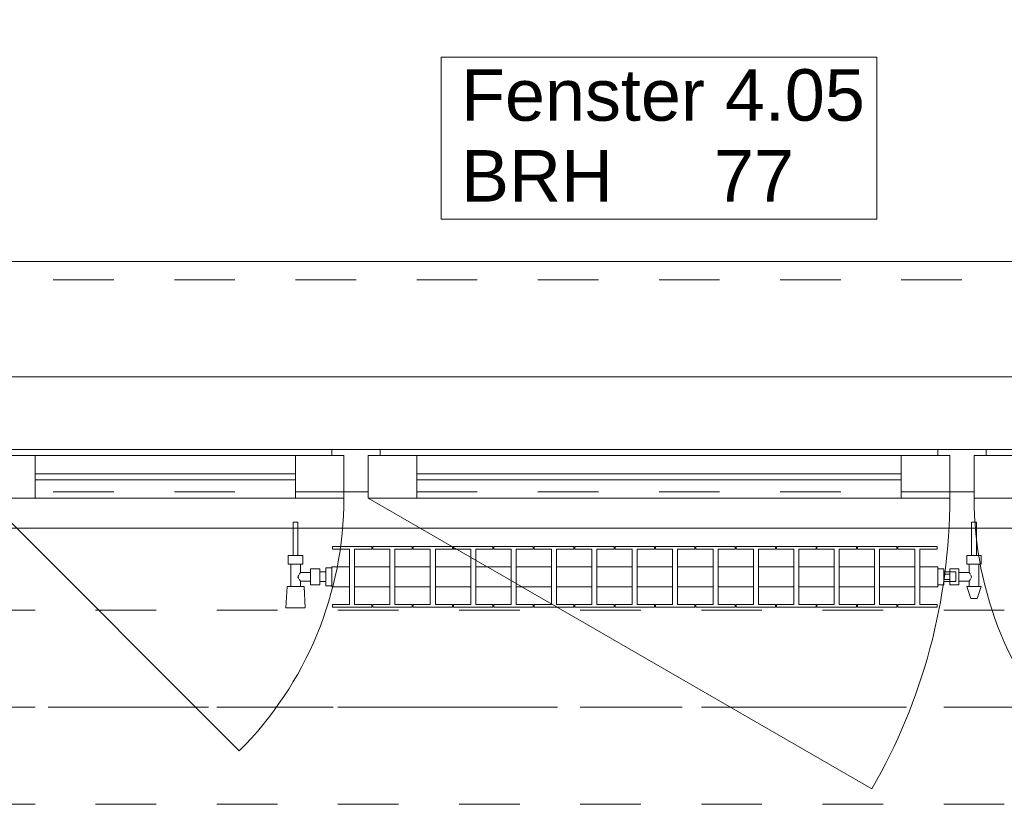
# Model space of a CAD drawing. Header units: metres. Extents: x -3.6 to 90.7, y -11.1 to 18.
# Tile 527 of 656: x 44.5 to 46.1, y 13 to 14.3. Entities that reach past the tile are written whole.
import ezdxf

# ---------------------------------------------------------------- set-up
doc = ezdxf.new("R2010")
doc.units = ezdxf.units.M
doc.header["$MEASUREMENT"] = 0
for name, pattern in [('Achse', [0.2, 0.1, -0.05, 0, -0.05]), ('Strichlinie doppelt', [0.546806, 0.264583, -0.105833, 0.070556, -0.105833]), ('Strichlinie eng', [0.115, 0.075, -0.04]), ('Untersicht', [0.1, 0.075, -0.025]), ('Wipeout_Contour', [1, 0, -1])]:
    doc.linetypes.add(name, pattern=pattern)
for name, color, linetype in [('152 - Bemaßung_ Beschriftung.Ausbau', 7, 'Continuous'), ('451 - Universal.Achsen Raster', 7, 'Continuous'), ('603 - Struktur.Bodenplatte_ Decke Roh', 7, 'Continuous'), ('604 - Struktur.Wand Aussen', 7, 'Continuous'), ('608 - Struktur.Träger', 7, 'Continuous'), ('650 - Abdeckung.Fußboden Aufbau', 7, 'Continuous'), ('801 - HKLSE.Heizung_ Klima_ Lüftung', 7, 'Continuous'), ('Neubau_653 - Abdeckung.TB Verkofferung', 7, 'Continuous')]:
    doc.layers.add(name, color=color, linetype=linetype)
doc.styles.add('ERSTELLTER_STIL_2', font='txt')
doc.dimstyles.new('ERSTELLTER_STIL__3', dxfattribs={"dimtxt": 0.1, "dimasz": 0.0532, "dimexe": 0.18, "dimexo": 0.0625, "dimgap": 0, "dimtad": 1, "dimtih": 1, "dimtoh": 1, "dimzin": 0, "dimdsep": 46, "dimtxsty": 'ERSTELLTER_STIL_2', "dimblk": 'ARROWHEAD_2', "dimblk1": 'ARROWHEAD_2', "dimblk2": 'ARROWHEAD_2', "dimcen": 0.09, "dimse1": 1, "dimse2": 1, "dimclrd": 7, "dimclre": 7, "dimclrt": 7, "dimazin": 0, "dimtfac": 1, "dimtdec": 4, "dimtmove": 0, "dimatfit": 3, "dimfxl": 1, "dimtolj": 1, "dimtzin": 0, "dimarcsym": 0})

# ---------------------------------------------------------------- blocks, each defined once
blk = doc.blocks.new('*D237')
at = {"layer": '152 - Bemaßung_ Beschriftung.Ausbau', "color": 7, "linetype": 'Continuous', "lineweight": 5}
for p, q in [((44.31, 14.8025), (44.31, 14.9075)), ((46.71, 14.8025), (46.71, 14.9075)), ((44.3302, 14.89), (44.2898, 14.82)), ((46.7302, 14.89), (46.6898, 14.82)), ((44.31, 14.855), (46.71, 14.855))]:
    blk.add_line(p, q, dxfattribs=at)
at = {"layer": '152 - Bemaßung_ Beschriftung.Ausbau', "color": 7, "lineweight": 5, "char_height": 0.1, "attachment_point": 7, "style": 'ERSTELLTER_STIL_2'}
for s, insert in [('\\A1;{\\pql;\\fArial|b0|i0|c0|p38;2,40}', (45.377, 14.875)), ('\\A1;{\\pql;\\fArial|b0|i0|c0|p38;2,01}', (45.377, 14.735))]:
    blk.add_mtext(s, dxfattribs=dict(at, insert=insert))
blk = doc.blocks.new('ARROWHEAD_2')
at = {"color": 0, "linetype": 'Continuous', "lineweight": 0}
for p, q in [((-0.378, -0.655), (0.378, 0.655)), ((0, 0), (-1, 0))]:
    blk.add_line(p, q, dxfattribs=at)
blk = doc.blocks.new('*D274')
at = {"layer": '152 - Bemaßung_ Beschriftung.Ausbau', "color": 7, "linetype": 'Continuous', "lineweight": 5}
for p, q in [((43.81, 15.3025), (43.81, 15.4075)), ((47.24, 15.3025), (47.24, 15.4075)), ((43.8302, 15.39), (43.7898, 15.32)), ((47.2602, 15.39), (47.2198, 15.32)), ((43.81, 15.355), (47.24, 15.355))]:
    blk.add_line(p, q, dxfattribs=at)
at = {"layer": '152 - Bemaßung_ Beschriftung.Ausbau', "color": 7, "lineweight": 5, "char_height": 0.1, "attachment_point": 7, "style": 'ERSTELLTER_STIL_2'}
for s, insert in [('\\A1;{\\pql;\\fArial|b0|i0|c0|p38;3,43\\fArial|b0|i0|c0|p38;\\A1{\\H.66x;\\S01^  ;}}', (45.266, 15.3556)), ('\\A1;{\\pql;\\fArial|b0|i0|c0|p38;17}', (47.068, 15.375))]:
    blk.add_mtext(s, dxfattribs=dict(at, insert=insert))
blk = doc.blocks.new('*D313')
at = {"layer": '152 - Bemaßung_ Beschriftung.Ausbau', "color": 7, "linetype": 'Continuous', "lineweight": 5}
for p, q in [((43.88, 15.8025), (43.88, 15.9075)), ((47.18, 15.8025), (47.18, 15.9075)), ((43.9002, 15.89), (43.8598, 15.82)), ((47.2002, 15.89), (47.1598, 15.82)), ((43.88, 15.855), (47.18, 15.855))]:
    blk.add_line(p, q, dxfattribs=at)
at = {"layer": '152 - Bemaßung_ Beschriftung.Ausbau', "color": 7, "lineweight": 5, "insert": (45.397, 15.875), "char_height": 0.1, "attachment_point": 7, "style": 'ERSTELLTER_STIL_2'}
blk.add_mtext('\\A1;{\\pql;\\fArial|b0|i0|c0|p38;3,30}', dxfattribs=at)

msp = doc.modelspace()

# ---------------------------------------------------------------- linework, layer by layer
at = {"layer": '451 - Universal.Achsen Raster', "color": 160, "linetype": 'Strichlinie doppelt', "lineweight": 9, "true_color": 0x3232ff}
msp.add_line((64.935, 13.15), (-3.175, 13.15), dxfattribs=at)
at = {"layer": '603 - Struktur.Bodenplatte_ Decke Roh', "color": 7, "linetype": 'Continuous', "lineweight": 18, "flags": 128}
msp.add_lwpolyline([(-0.015, 0.005), (62.275, 0.005), (62.275, 13.695), (50.78, 13.695), (50.78, 13.455), (50.78, 13), (50.84, 13), (50.84, 8.585), (49.03, 8.585), (49.03, 8.725), (47.41, 8.725), (47.41, 13), (47.48, 13), (47.48, 13.455), (47.48, 13.695), (14.78, 13.695)], dxfattribs=at)
at = {"layer": '604 - Struktur.Wand Aussen', "color": 7, "linetype": 'Continuous', "lineweight": 9}
for p, q in [((46.61, 13.885), (44.41, 13.885)), ((44.4, 13.495), (44.8172, 13.0778))]:
    msp.add_line(p, q, dxfattribs=at)
at = {"layer": '604 - Struktur.Wand Aussen', "color": 7, "linetype": 'Strichlinie eng', "lineweight": 9}
msp.add_line((46.61, 13.855), (44.41, 13.855), dxfattribs=at)
at = {"layer": '604 - Struktur.Wand Aussen', "color": 7, "linetype": 'Continuous', "lineweight": 13}
for p, q in [((44.42, 13.575), (44.97, 13.575)), ((44.97, 13.565), (44.97, 13.575)), ((44.97, 13.575), (45.01, 13.575)), ((45.01, 13.575), (45.05, 13.575)), ((45.05, 13.575), (45.97, 13.575)), ((45.05, 13.575), (45.05, 13.565)), ((45.97, 13.565), (45.97, 13.575)), ((45.97, 13.575), (46.01, 13.575)), ((46.01, 13.575), (46.05, 13.575)), ((46.05, 13.575), (46.6, 13.575)), ((46.05, 13.575), (46.05, 13.565)), ((44.4, 13.565), (44.48, 13.565)), ((44.48, 13.565), (44.91, 13.565)), ((44.48, 13.565), (44.48, 13.495)), ((44.91, 13.495), (44.91, 13.565)), ((44.91, 13.565), (44.99, 13.565)), ((44.99, 13.565), (44.97, 13.565)), ((44.99, 13.505), (44.99, 13.565)), ((44.99, 13.565), (44.99, 13.495)), ((45.05, 13.565), (45.03, 13.565)), ((45.03, 13.565), (45.03, 13.505)), ((45.03, 13.495), (45.03, 13.565)), ((45.03, 13.565), (45.11, 13.565)), ((45.11, 13.565), (45.91, 13.565)), ((45.11, 13.565), (45.11, 13.495)), ((45.91, 13.495), (45.91, 13.565)), ((45.91, 13.565), (45.99, 13.565)), ((45.99, 13.565), (45.97, 13.565)), ((45.99, 13.505), (45.99, 13.565)), ((45.99, 13.565), (45.99, 13.495)), ((46.05, 13.565), (46.03, 13.565)), ((46.03, 13.565), (46.03, 13.505)), ((46.03, 13.495), (46.03, 13.565)), ((46.03, 13.565), (46.11, 13.565)), ((44.48, 13.535), (44.91, 13.535)), ((44.91, 13.525), (44.48, 13.525)), ((45.11, 13.535), (45.91, 13.535)), ((45.91, 13.525), (45.11, 13.525)), ((44.48, 13.495), (44.4, 13.495)), ((44.91, 13.495), (44.48, 13.495)), ((44.99, 13.495), (44.91, 13.495)), ((45.01, 13.505), (44.99, 13.505)), ((45.03, 13.505), (45.01, 13.505)), ((45.11, 13.495), (45.03, 13.495)), ((45.91, 13.495), (45.11, 13.495)), ((45.99, 13.495), (45.91, 13.495)), ((46.01, 13.505), (45.99, 13.505)), ((46.03, 13.505), (46.01, 13.505)), ((46.11, 13.495), (46.03, 13.495))]:
    msp.add_line(p, q, dxfattribs=at)
at = {"layer": '604 - Struktur.Wand Aussen', "color": 7, "linetype": 'Continuous', "lineweight": 9, "flags": 128}
msp.add_lwpolyline([(45.1506, 13.955), (45.8694, 13.955), (45.8694, 14.0886), (45.8694, 14.2221), (45.1506, 14.2221), (45.1506, 14.0886)], close=True, dxfattribs=at)
at = {"layer": '608 - Struktur.Träger', "color": 7, "linetype": 'Achse', "lineweight": 9}
msp.add_line((14.78, 13.15), (47.48, 13.15), dxfattribs=at)
at = {"layer": '608 - Struktur.Träger', "color": 7, "linetype": 'Untersicht', "lineweight": 13}
msp.add_line((14.78, 12.99), (47.48, 12.99), dxfattribs=at)
at = {"layer": '650 - Abdeckung.Fußboden Aufbau', "color": 7, "linetype": 'Continuous', "lineweight": 13, "flags": 128}
msp.add_lwpolyline([(47.17, 8.2405), (47.17, 8.51), (47.24, 8.51), (47.24, 12.99), (47.17, 12.99), (47.17, 13.445), (43.89, 13.445), (43.89, 12.99), (43.81, 12.99), (43.81, 8.2405)], dxfattribs=at)
at = {"layer": 'Neubau_653 - Abdeckung.TB Verkofferung', "color": 1, "linetype": 'Untersicht', "lineweight": 9}
msp.add_line((15.11, 13.505), (47.24, 13.505), dxfattribs=at)

# ---------------------------------------------------------------- texts
at = {"layer": '604 - Struktur.Wand Aussen', "color": 7, "lineweight": 9, "char_height": 0.085, "style": 'ERSTELLTER_STIL_2'}
for s, insert, attachment_point in [('\\A1;{\\pql;\\pt0;\\fArial|b0|i0|c0|p38;Fenster 4.05}', (45.1832, 14.1163), 7), ('\\A1;{\\pql;\\pt0;\\fArial|b0|i0|c0|p38;}', (45.7299, 14.0886), 1), ('\\A1;{\\pql;\\pt0;\\fArial|b0|i0|c0|p38;BRH}', (45.1832, 14.0691), 1), ('\\A1;{\\pql;\\pt0,0.05;\\fArial|b0|i0|c0|p38;77\\fArial|b0|i0|c0|p38;\\A1{\\H.66x;\\S^  ;}\\fArial|b0|i0|c0|p38;\\fArial|b0|i0|c0|p38;\\A1{\\H.66x;\\S^  ;}}', (45.6009, 14.0691), 1)]:
    msp.add_mtext(s, dxfattribs=dict(at, insert=insert, attachment_point=attachment_point))

# ---------------------------------------------------------------- dimensions: what is measured, and where the dimension line sits
at = {"layer": '152 - Bemaßung_ Beschriftung.Ausbau', "color": 7, "linetype": 'Continuous', "lineweight": 5}
dim = msp.add_linear_dim(base=(46.71, 14.855), p1=(44.31, 13.575), p2=(46.71, 13.575), dimstyle='ERSTELLTER_STIL__3', dxfattribs=at)
dim.commit()
dim.dimension.update_dxf_attribs({"geometry": '*D237', "text_midpoint": (45.5069, 14.925), "dimtype": 160})

# ---------------------------------------------------------------- next in the draw order: wipeouts: each hides what was drawn before it
at = {"color": 254, "linetype": 'Wipeout_Contour', "lineweight": 0, "ltscale": 11564.497398}
msp.add_wipeout([(44.97, 13.3817), (44.97, 13.3483), (44.9992, 13.3483), (44.9992, 13.3192), (44.9708, 13.3192), (44.9708, 13.315), (45.0358, 13.315), (45.0358, 13.3192), (45.0075, 13.3192), (45.0075, 13.3483), (45.0658, 13.3483), (45.0658, 13.3192), (45.0375, 13.3192), (45.0375, 13.315), (45.1025, 13.315), (45.1025, 13.3192), (45.0742, 13.3192), (45.0742, 13.3483), (45.1325, 13.3483), (45.1325, 13.3192), (45.1042, 13.3192), (45.1042, 13.315), (45.1692, 13.315), (45.1692, 13.3192), (45.1408, 13.3192), (45.1408, 13.3483), (45.1992, 13.3483), (45.1992, 13.3192), (45.1708, 13.3192), (45.1708, 13.315), (45.2358, 13.315), (45.2358, 13.3192), (45.2075, 13.3192), (45.2075, 13.3483), (45.2658, 13.3483), (45.2658, 13.3192), (45.2375, 13.3192), (45.2375, 13.315), (45.3025, 13.315), (45.3025, 13.3192), (45.2742, 13.3192), (45.2742, 13.3483), (45.3325, 13.3483), (45.3325, 13.3192), (45.3042, 13.3192), (45.3042, 13.315), (45.3692, 13.315), (45.3692, 13.3192), (45.3408, 13.3192), (45.3408, 13.3483), (45.3992, 13.3483), (45.3992, 13.3192), (45.3708, 13.3192), (45.3708, 13.315), (45.4358, 13.315), (45.4358, 13.3192), (45.4075, 13.3192), (45.4075, 13.3483), (45.4658, 13.3483), (45.4658, 13.3192), (45.4375, 13.3192), (45.4375, 13.315), (45.5025, 13.315), (45.5025, 13.3192), (45.4742, 13.3192), (45.4742, 13.3483), (45.5325, 13.3483), (45.5325, 13.3192), (45.5042, 13.3192), (45.5042, 13.315), (45.5692, 13.315), (45.5692, 13.3192), (45.5408, 13.3192), (45.5408, 13.3483), (45.5992, 13.3483), (45.5992, 13.3192), (45.5708, 13.3192), (45.5708, 13.315), (45.6358, 13.315), (45.6358, 13.3192), (45.6075, 13.3192), (45.6075, 13.3483), (45.6658, 13.3483), (45.6658, 13.3192), (45.6375, 13.3192), (45.6375, 13.315), (45.7025, 13.315), (45.7025, 13.3192), (45.6742, 13.3192), (45.6742, 13.3483), (45.7325, 13.3483), (45.7325, 13.3192), (45.7042, 13.3192), (45.7042, 13.315), (45.7692, 13.315), (45.7692, 13.3192), (45.7408, 13.3192), (45.7408, 13.3483), (45.7992, 13.3483), (45.7992, 13.3192), (45.7708, 13.3192), (45.7708, 13.315), (45.8358, 13.315), (45.8358, 13.3192), (45.8075, 13.3192), (45.8075, 13.3483), (45.8658, 13.3483), (45.8658, 13.3192), (45.8375, 13.3192), (45.8375, 13.315), (45.9025, 13.315), (45.9025, 13.3192), (45.8742, 13.3192), (45.8742, 13.3483), (45.9325, 13.3483), (45.9325, 13.3192), (45.9042, 13.3192), (45.9042, 13.315), (45.9692, 13.315), (45.9692, 13.3192), (45.9408, 13.3192), (45.9408, 13.3483), (45.97, 13.3483), (45.97, 13.3817), (45.9408, 13.3817), (45.9408, 13.4108), (45.9692, 13.4108), (45.9692, 13.415), (45.9042, 13.415), (45.9042, 13.4108), (45.9325, 13.4108), (45.9325, 13.3817), (45.8742, 13.3817), (45.8742, 13.4108), (45.9025, 13.4108), (45.9025, 13.415), (45.8375, 13.415), (45.8375, 13.4108), (45.8658, 13.4108), (45.8658, 13.3817), (45.8075, 13.3817), (45.8075, 13.4108), (45.8358, 13.4108), (45.8358, 13.415), (45.7708, 13.415), (45.7708, 13.4108), (45.7992, 13.4108), (45.7992, 13.3817), (45.7408, 13.3817), (45.7408, 13.4108), (45.7692, 13.4108), (45.7692, 13.415), (45.7042, 13.415), (45.7042, 13.4108), (45.7325, 13.4108), (45.7325, 13.3817), (45.6742, 13.3817), (45.6742, 13.4108), (45.7025, 13.4108), (45.7025, 13.415), (45.6375, 13.415), (45.6375, 13.4108), (45.6658, 13.4108), (45.6658, 13.3817), (45.6075, 13.3817), (45.6075, 13.4108), (45.6358, 13.4108), (45.6358, 13.415), (45.5708, 13.415), (45.5708, 13.4108), (45.5992, 13.4108), (45.5992, 13.3817), (45.5408, 13.3817), (45.5408, 13.4108), (45.5692, 13.4108), (45.5692, 13.415), (45.5042, 13.415), (45.5042, 13.4108), (45.5325, 13.4108), (45.5325, 13.3817), (45.4742, 13.3817), (45.4742, 13.4108), (45.5025, 13.4108), (45.5025, 13.415), (45.4375, 13.415), (45.4375, 13.4108), (45.4658, 13.4108), (45.4658, 13.3817), (45.4075, 13.3817), (45.4075, 13.4108), (45.4358, 13.4108), (45.4358, 13.415), (45.3708, 13.415), (45.3708, 13.4108), (45.3992, 13.4108), (45.3992, 13.3817), (45.3408, 13.3817), (45.3408, 13.4108), (45.3692, 13.4108), (45.3692, 13.415), (45.3042, 13.415), (45.3042, 13.4108), (45.3325, 13.4108), (45.3325, 13.3817), (45.2742, 13.3817), (45.2742, 13.4108), (45.3025, 13.4108), (45.3025, 13.415), (45.2375, 13.415), (45.2375, 13.4108), (45.2658, 13.4108), (45.2658, 13.3817), (45.2075, 13.3817), (45.2075, 13.4108), (45.2358, 13.4108), (45.2358, 13.415), (45.1708, 13.415), (45.1708, 13.4108), (45.1992, 13.4108), (45.1992, 13.3817), (45.1408, 13.3817), (45.1408, 13.4108), (45.1692, 13.4108), (45.1692, 13.415), (45.1042, 13.415), (45.1042, 13.4108), (45.1325, 13.4108), (45.1325, 13.3817), (45.0742, 13.3817), (45.0742, 13.4108), (45.1025, 13.4108), (45.1025, 13.415), (45.0375, 13.415), (45.0375, 13.4108), (45.0658, 13.4108), (45.0658, 13.3817), (45.0075, 13.3817), (45.0075, 13.4108), (45.0358, 13.4108), (45.0358, 13.415), (44.9708, 13.415), (44.9708, 13.4108), (44.9992, 13.4108), (44.9992, 13.3817)], dxfattribs=at).dxf.layer = '801 - HKLSE.Heizung_ Klima_ Lüftung'

# ---------------------------------------------------------------- next in the draw order: linework, layer by layer
at = {"layer": '604 - Struktur.Wand Aussen', "color": 7, "linetype": 'Continuous', "lineweight": 9}
msp.add_line((45.03, 13.495), (45.8614, 13.015), dxfattribs=at)
at = {"layer": '801 - HKLSE.Heizung_ Klima_ Lüftung', "color": 7, "linetype": 'Continuous', "lineweight": 5}
for p, q in [((44.9992, 13.4108), (44.9992, 13.3192)), ((45.0075, 13.3192), (45.0075, 13.4108)), ((45.0075, 13.4108), (45.0358, 13.4108)), ((45.0358, 13.4108), (45.0358, 13.415)), ((45.0375, 13.415), (45.0375, 13.4108)), ((45.1025, 13.415), (45.0375, 13.415)), ((45.0375, 13.415), (45.0375, 13.4108)), ((45.0375, 13.4108), (45.0658, 13.4108)), ((45.0658, 13.4108), (45.0658, 13.3192)), ((45.0742, 13.3192), (45.0742, 13.4108)), ((45.0742, 13.4108), (45.1025, 13.4108)), ((45.1025, 13.4108), (45.1025, 13.415)), ((45.1025, 13.4108), (45.1025, 13.415)), ((45.1692, 13.415), (45.1042, 13.415)), ((45.1042, 13.415), (45.1042, 13.4108)), ((45.1042, 13.4108), (45.1325, 13.4108)), ((45.1325, 13.4108), (45.1325, 13.3192)), ((45.1408, 13.3192), (45.1408, 13.4108)), ((45.1408, 13.4108), (45.1692, 13.4108)), ((45.1692, 13.4108), (45.1692, 13.415)), ((45.1692, 13.4108), (45.1692, 13.415)), ((45.2358, 13.415), (45.1708, 13.415)), ((45.1708, 13.415), (45.1708, 13.4108)), ((45.1708, 13.4108), (45.1992, 13.4108)), ((45.1992, 13.4108), (45.1992, 13.3192)), ((45.2075, 13.3192), (45.2075, 13.4108)), ((45.2075, 13.4108), (45.2358, 13.4108)), ((45.2358, 13.4108), (45.2358, 13.415)), ((45.2375, 13.415), (45.2375, 13.4108)), ((45.3025, 13.415), (45.2375, 13.415)), ((45.2375, 13.415), (45.2375, 13.4108)), ((45.2375, 13.4108), (45.2658, 13.4108)), ((45.2658, 13.4108), (45.2658, 13.3192)), ((45.2742, 13.3192), (45.2742, 13.4108)), ((45.2742, 13.4108), (45.3025, 13.4108)), ((45.3025, 13.4108), (45.3025, 13.415)), ((45.3025, 13.4108), (45.3025, 13.415)), ((45.3692, 13.415), (45.3042, 13.415)), ((45.3042, 13.415), (45.3042, 13.4108)), ((45.3042, 13.4108), (45.3325, 13.4108)), ((45.3325, 13.4108), (45.3325, 13.3192)), ((45.3408, 13.3192), (45.3408, 13.4108)), ((45.3408, 13.4108), (45.3692, 13.4108)), ((45.3692, 13.4108), (45.3692, 13.415)), ((45.3708, 13.415), (45.3708, 13.4108)), ((45.4358, 13.415), (45.3708, 13.415)), ((45.3708, 13.415), (45.3708, 13.4108)), ((45.3708, 13.4108), (45.3992, 13.4108)), ((45.3992, 13.4108), (45.3992, 13.3192)), ((45.4075, 13.3192), (45.4075, 13.4108)), ((45.4075, 13.4108), (45.4358, 13.4108)), ((45.4358, 13.4108), (45.4358, 13.415)), ((45.5025, 13.415), (45.4375, 13.415)), ((45.4375, 13.415), (45.4375, 13.4108)), ((45.4375, 13.4108), (45.4658, 13.4108)), ((45.4658, 13.4108), (45.4658, 13.3192)), ((45.4742, 13.3192), (45.4742, 13.4108)), ((45.4742, 13.4108), (45.5025, 13.4108)), ((45.5025, 13.4108), (45.5025, 13.415)), ((45.5025, 13.4108), (45.5025, 13.415)), ((45.5692, 13.415), (45.5042, 13.415)), ((45.5042, 13.415), (45.5042, 13.4108)), ((45.5042, 13.4108), (45.5325, 13.4108)), ((45.5325, 13.4108), (45.5325, 13.3192)), ((45.5408, 13.3192), (45.5408, 13.4108)), ((45.5408, 13.4108), (45.5692, 13.4108)), ((45.5692, 13.4108), (45.5692, 13.415)), ((45.5692, 13.4108), (45.5692, 13.415)), ((45.5708, 13.415), (45.5708, 13.4108)), ((45.6358, 13.415), (45.5708, 13.415)), ((45.5708, 13.415), (45.5708, 13.4108)), ((45.5708, 13.4108), (45.5992, 13.4108)), ((45.5992, 13.4108), (45.5992, 13.3192)), ((45.6075, 13.3192), (45.6075, 13.4108)), ((45.6075, 13.4108), (45.6358, 13.4108)), ((45.6358, 13.4108), (45.6358, 13.415)), ((45.7025, 13.415), (45.6375, 13.415)), ((45.6375, 13.415), (45.6375, 13.4108)), ((45.6375, 13.4108), (45.6658, 13.4108)), ((45.6658, 13.4108), (45.6658, 13.3192)), ((45.6742, 13.3192), (45.6742, 13.4108)), ((45.6742, 13.4108), (45.7025, 13.4108)), ((45.7025, 13.4108), (45.7025, 13.415)), ((45.7692, 13.415), (45.7042, 13.415)), ((45.7042, 13.415), (45.7042, 13.4108)), ((45.7042, 13.4108), (45.7325, 13.4108)), ((45.7325, 13.4108), (45.7325, 13.3192)), ((45.7408, 13.3192), (45.7408, 13.4108)), ((45.7408, 13.4108), (45.7692, 13.4108)), ((45.7692, 13.4108), (45.7692, 13.415)), ((45.7692, 13.4108), (45.7692, 13.415)), ((45.7708, 13.415), (45.7708, 13.4108)), ((45.8358, 13.415), (45.7708, 13.415)), ((45.7708, 13.415), (45.7708, 13.4108)), ((45.7708, 13.4108), (45.7992, 13.4108)), ((45.7992, 13.4108), (45.7992, 13.3192)), ((45.8075, 13.3192), (45.8075, 13.4108)), ((45.8075, 13.4108), (45.8358, 13.4108)), ((45.8358, 13.4108), (45.8358, 13.415)), ((45.8375, 13.415), (45.8375, 13.4108)), ((45.9025, 13.415), (45.8375, 13.415)), ((45.8375, 13.415), (45.8375, 13.4108)), ((45.8375, 13.4108), (45.8658, 13.4108)), ((45.8658, 13.4108), (45.8658, 13.3192)), ((45.8742, 13.3192), (45.8742, 13.4108)), ((45.8742, 13.4108), (45.9025, 13.4108)), ((45.9025, 13.4108), (45.9025, 13.415)), ((45.9025, 13.4108), (45.9025, 13.415)), ((45.9042, 13.415), (45.9042, 13.4108)), ((45.9042, 13.415), (45.9042, 13.4108)), ((45.9042, 13.4108), (45.9325, 13.4108)), ((45.9325, 13.4108), (45.9325, 13.3192)), ((45.9408, 13.3192), (45.9408, 13.4108)), ((45.0075, 13.3817), (45.0658, 13.3817)), ((45.0742, 13.3817), (45.1325, 13.3817)), ((45.1408, 13.3817), (45.1992, 13.3817)), ((45.2075, 13.3817), (45.2658, 13.3817)), ((45.2742, 13.3817), (45.3325, 13.3817)), ((45.3408, 13.3817), (45.3992, 13.3817)), ((45.4075, 13.3817), (45.4658, 13.3817)), ((45.4742, 13.3817), (45.5325, 13.3817)), ((45.5408, 13.3817), (45.5992, 13.3817)), ((45.6075, 13.3817), (45.6658, 13.3817)), ((45.6742, 13.3817), (45.7325, 13.3817)), ((45.7408, 13.3817), (45.7992, 13.3817)), ((45.8075, 13.3817), (45.8658, 13.3817)), ((45.8742, 13.3817), (45.9325, 13.3817)), ((45.0075, 13.3483), (45.0658, 13.3483)), ((45.0742, 13.3483), (45.1325, 13.3483)), ((45.1408, 13.3483), (45.1992, 13.3483)), ((45.2075, 13.3483), (45.2658, 13.3483)), ((45.2742, 13.3483), (45.3325, 13.3483)), ((45.3408, 13.3483), (45.3992, 13.3483)), ((45.4075, 13.3483), (45.4658, 13.3483)), ((45.4742, 13.3483), (45.5325, 13.3483)), ((45.5408, 13.3483), (45.5992, 13.3483)), ((45.6075, 13.3483), (45.6658, 13.3483)), ((45.6742, 13.3483), (45.7325, 13.3483)), ((45.7408, 13.3483), (45.7992, 13.3483)), ((45.8075, 13.3483), (45.8658, 13.3483)), ((45.8742, 13.3483), (45.9325, 13.3483)), ((45.0358, 13.3192), (45.0075, 13.3192)), ((45.0358, 13.315), (45.0358, 13.3192)), ((45.0375, 13.3192), (45.0375, 13.315)), ((45.0658, 13.3192), (45.0375, 13.3192)), ((45.0375, 13.3192), (45.0375, 13.315)), ((45.0375, 13.315), (45.1025, 13.315)), ((45.0375, 13.315), (45.1025, 13.315)), ((45.1025, 13.3192), (45.0742, 13.3192)), ((45.1025, 13.315), (45.1025, 13.3192)), ((45.1025, 13.315), (45.1025, 13.3192)), ((45.1325, 13.3192), (45.1042, 13.3192)), ((45.1042, 13.3192), (45.1042, 13.315)), ((45.1042, 13.315), (45.1692, 13.315)), ((45.1042, 13.315), (45.1692, 13.315)), ((45.1692, 13.3192), (45.1408, 13.3192)), ((45.1692, 13.315), (45.1692, 13.3192)), ((45.1692, 13.315), (45.1692, 13.3192)), ((45.1992, 13.3192), (45.1708, 13.3192)), ((45.1708, 13.3192), (45.1708, 13.315)), ((45.1708, 13.315), (45.2358, 13.315)), ((45.1708, 13.315), (45.2358, 13.315)), ((45.2358, 13.3192), (45.2075, 13.3192)), ((45.2358, 13.315), (45.2358, 13.3192)), ((45.2375, 13.3192), (45.2375, 13.315)), ((45.2658, 13.3192), (45.2375, 13.3192)), ((45.2375, 13.3192), (45.2375, 13.315)), ((45.2375, 13.315), (45.3025, 13.315)), ((45.2375, 13.315), (45.3025, 13.315)), ((45.3025, 13.3192), (45.2742, 13.3192)), ((45.3025, 13.315), (45.3025, 13.3192)), ((45.3025, 13.315), (45.3025, 13.3192)), ((45.3325, 13.3192), (45.3042, 13.3192)), ((45.3042, 13.3192), (45.3042, 13.315)), ((45.3042, 13.315), (45.3692, 13.315)), ((45.3042, 13.315), (45.3692, 13.315)), ((45.3692, 13.3192), (45.3408, 13.3192)), ((45.3692, 13.315), (45.3692, 13.3192)), ((45.3708, 13.3192), (45.3708, 13.315)), ((45.3992, 13.3192), (45.3708, 13.3192)), ((45.3708, 13.3192), (45.3708, 13.315)), ((45.3708, 13.315), (45.4358, 13.315)), ((45.3708, 13.315), (45.4358, 13.315)), ((45.4358, 13.3192), (45.4075, 13.3192)), ((45.4358, 13.315), (45.4358, 13.3192)), ((45.4658, 13.3192), (45.4375, 13.3192)), ((45.4375, 13.3192), (45.4375, 13.315)), ((45.4375, 13.315), (45.5025, 13.315)), ((45.4375, 13.315), (45.5025, 13.315)), ((45.5025, 13.3192), (45.4742, 13.3192)), ((45.5025, 13.315), (45.5025, 13.3192)), ((45.5025, 13.315), (45.5025, 13.3192)), ((45.5325, 13.3192), (45.5042, 13.3192)), ((45.5042, 13.3192), (45.5042, 13.315)), ((45.5042, 13.315), (45.5692, 13.315)), ((45.5042, 13.315), (45.5692, 13.315)), ((45.5692, 13.3192), (45.5408, 13.3192)), ((45.5692, 13.315), (45.5692, 13.3192)), ((45.5692, 13.315), (45.5692, 13.3192)), ((45.5708, 13.3192), (45.5708, 13.315)), ((45.5992, 13.3192), (45.5708, 13.3192)), ((45.5708, 13.3192), (45.5708, 13.315)), ((45.5708, 13.315), (45.6358, 13.315)), ((45.5708, 13.315), (45.6358, 13.315)), ((45.6358, 13.3192), (45.6075, 13.3192)), ((45.6358, 13.315), (45.6358, 13.3192)), ((45.6658, 13.3192), (45.6375, 13.3192)), ((45.6375, 13.3192), (45.6375, 13.315)), ((45.6375, 13.315), (45.7025, 13.315)), ((45.6375, 13.315), (45.7025, 13.315)), ((45.7025, 13.3192), (45.6742, 13.3192)), ((45.7025, 13.315), (45.7025, 13.3192)), ((45.7325, 13.3192), (45.7042, 13.3192)), ((45.7042, 13.3192), (45.7042, 13.315)), ((45.7042, 13.315), (45.7692, 13.315)), ((45.7042, 13.315), (45.7692, 13.315)), ((45.7692, 13.3192), (45.7408, 13.3192)), ((45.7692, 13.315), (45.7692, 13.3192)), ((45.7692, 13.315), (45.7692, 13.3192)), ((45.7708, 13.3192), (45.7708, 13.315)), ((45.7992, 13.3192), (45.7708, 13.3192)), ((45.7708, 13.3192), (45.7708, 13.315)), ((45.7708, 13.315), (45.8358, 13.315)), ((45.7708, 13.315), (45.8358, 13.315)), ((45.8358, 13.3192), (45.8075, 13.3192)), ((45.8358, 13.315), (45.8358, 13.3192)), ((45.8375, 13.3192), (45.8375, 13.315)), ((45.8658, 13.3192), (45.8375, 13.3192)), ((45.8375, 13.3192), (45.8375, 13.315)), ((45.8375, 13.315), (45.9025, 13.315)), ((45.8375, 13.315), (45.9025, 13.315)), ((45.9025, 13.3192), (45.8742, 13.3192)), ((45.9025, 13.315), (45.9025, 13.3192)), ((45.9025, 13.315), (45.9025, 13.3192)), ((45.9042, 13.3192), (45.9042, 13.315)), ((45.9325, 13.3192), (45.9042, 13.3192)), ((45.9042, 13.3192), (45.9042, 13.315)), ((45.9042, 13.315), (45.9692, 13.315)), ((45.9042, 13.315), (45.9692, 13.315)), ((45.9692, 13.3192), (45.9408, 13.3192)), ((45.9692, 13.315), (45.9692, 13.3192))]:
    msp.add_line(p, q, dxfattribs=at)

# ---------------------------------------------------------------- next in the draw order: wipeouts: each hides what was drawn before it
at = {"color": 254, "linetype": 'Wipeout_Contour', "lineweight": 0, "ltscale": 1500.647985}
msp.add_wipeout([(44.97, 13.3503), (44.97, 13.3797), (44.96, 13.3797), (44.96, 13.373), (44.95, 13.373), (44.95, 13.378), (44.935, 13.378), (44.935, 13.372), (44.918, 13.372), (44.918, 13.386), (44.922, 13.386), (44.922, 13.4), (44.914, 13.4), (44.914, 13.455), (44.906, 13.455), (44.906, 13.4), (44.898, 13.4), (44.898, 13.386), (44.902, 13.386), (44.902, 13.349), (44.896, 13.349), (44.894, 13.314), (44.926, 13.314), (44.924, 13.349), (44.918, 13.349), (44.918, 13.358), (44.935, 13.358), (44.935, 13.352), (44.95, 13.352), (44.95, 13.357), (44.96, 13.357), (44.96, 13.3503)], dxfattribs=at).dxf.layer = '801 - HKLSE.Heizung_ Klima_ Lüftung'
at = {"color": 254, "linetype": 'Wipeout_Contour', "lineweight": 0, "ltscale": 1529.710376}
msp.add_wipeout([(45.97, 13.352), (45.98, 13.352), (45.98, 13.357), (45.99, 13.357), (45.99, 13.352), (46.005, 13.352), (46.005, 13.358), (46.022, 13.358), (46.022, 13.349), (46.018, 13.349), (46.025, 13.329), (46.035, 13.329), (46.042, 13.349), (46.038, 13.349), (46.038, 13.386), (46.042, 13.386), (46.042, 13.4), (46.034, 13.4), (46.034, 13.455), (46.026, 13.455), (46.026, 13.4), (46.018, 13.4), (46.018, 13.386), (46.022, 13.386), (46.022, 13.372), (46.005, 13.372), (46.005, 13.378), (45.99, 13.378), (45.99, 13.373), (45.98, 13.373), (45.98, 13.378), (45.97, 13.378)], dxfattribs=at).dxf.layer = '801 - HKLSE.Heizung_ Klima_ Lüftung'

# ---------------------------------------------------------------- next in the draw order: linework, layer by layer
at = {"layer": '604 - Struktur.Wand Aussen', "color": 7, "linetype": 'Continuous', "lineweight": 9}
msp.add_line((46.7, 13.445), (44.32, 13.445), dxfattribs=at)
at = {"layer": '604 - Struktur.Wand Aussen', "color": 7, "linetype": 'Strichlinie eng', "lineweight": 9}
msp.add_line((46.7, 13.445), (44.32, 13.445), dxfattribs=at)
at = {"layer": '604 - Struktur.Wand Aussen', "color": 7, "linetype": 'Continuous', "lineweight": 9}
for centre, radius, start, end in [((44.4, 13.495), 0.59, 315, 0), ((45.03, 13.495), 0.96, 330, 0), ((46.62, 13.495), 0.59, 180, 225)]:
    msp.add_arc(centre, radius, start, end, dxfattribs=at)
at = {"layer": '608 - Struktur.Träger', "color": 7, "linetype": 'Untersicht', "lineweight": 13}
msp.add_line((14.78, 13.31), (47.48, 13.31), dxfattribs=at)
at = {"layer": '801 - HKLSE.Heizung_ Klima_ Lüftung', "color": 7, "linetype": 'Continuous', "lineweight": 5}
for p, q in [((44.9072, 13.455), (44.906, 13.455)), ((44.906, 13.455), (44.906, 13.4)), ((44.91, 13.455), (44.9072, 13.455)), ((44.9128, 13.455), (44.91, 13.455)), ((44.914, 13.455), (44.9128, 13.455)), ((44.914, 13.455), (44.914, 13.4)), ((46.026, 13.455), (46.0272, 13.455)), ((46.026, 13.455), (46.026, 13.4)), ((46.0272, 13.455), (46.03, 13.455)), ((46.03, 13.455), (46.0328, 13.455)), ((46.0328, 13.455), (46.034, 13.455)), ((46.034, 13.455), (46.034, 13.4)), ((44.9708, 13.415), (44.9708, 13.4108)), ((45.0358, 13.415), (44.9708, 13.415)), ((44.9708, 13.415), (44.9708, 13.4108)), ((44.9708, 13.4108), (44.9992, 13.4108)), ((45.9692, 13.415), (45.9042, 13.415)), ((45.9408, 13.4108), (45.9692, 13.4108)), ((45.9692, 13.4108), (45.9692, 13.415)), ((44.904, 13.4), (44.898, 13.4)), ((44.898, 13.4), (44.898, 13.386)), ((44.916, 13.4), (44.904, 13.4)), ((44.9072, 13.4), (44.906, 13.4)), ((44.91, 13.4), (44.9072, 13.4)), ((44.9128, 13.4), (44.91, 13.4)), ((44.914, 13.4), (44.9128, 13.4)), ((44.922, 13.4), (44.916, 13.4)), ((44.922, 13.4), (44.922, 13.386)), ((46.018, 13.4), (46.024, 13.4)), ((46.018, 13.4), (46.018, 13.386)), ((46.024, 13.4), (46.036, 13.4)), ((46.026, 13.4), (46.0272, 13.4)), ((46.0272, 13.4), (46.03, 13.4)), ((46.03, 13.4), (46.0328, 13.4)), ((46.0328, 13.4), (46.034, 13.4)), ((46.036, 13.4), (46.042, 13.4)), ((46.042, 13.4), (46.042, 13.386)), ((44.904, 13.386), (44.898, 13.386)), ((44.902, 13.386), (44.902, 13.349)), ((44.916, 13.386), (44.904, 13.386)), ((44.922, 13.386), (44.916, 13.386)), ((44.918, 13.386), (44.918, 13.372)), ((44.935, 13.378), (44.935, 13.3715)), ((44.935, 13.378), (44.95, 13.378)), ((44.95, 13.378), (44.95, 13.3715)), ((44.96, 13.3797), (44.96, 13.365)), ((44.96, 13.3797), (44.97, 13.3797)), ((44.96, 13.3797), (44.96, 13.365)), ((44.96, 13.3797), (44.97, 13.3797)), ((44.97, 13.3817), (44.97, 13.3768)), ((44.97, 13.3817), (44.9992, 13.3817)), ((44.97, 13.3768), (44.97, 13.365)), ((45.9408, 13.3817), (45.97, 13.3817)), ((45.97, 13.3817), (45.97, 13.3768)), ((45.97, 13.378), (45.98, 13.378)), ((45.97, 13.3768), (45.97, 13.365)), ((45.98, 13.378), (45.98, 13.365)), ((45.99, 13.373), (45.99, 13.378)), ((45.99, 13.378), (45.99, 13.3715)), ((46.005, 13.378), (45.99, 13.378)), ((46.005, 13.378), (46.005, 13.3715)), ((46.018, 13.386), (46.024, 13.386)), ((46.022, 13.386), (46.022, 13.372)), ((46.024, 13.386), (46.036, 13.386)), ((46.036, 13.386), (46.042, 13.386)), ((46.038, 13.386), (46.038, 13.349)), ((44.9153, 13.3679), (44.9139, 13.365)), ((44.9139, 13.365), (44.9153, 13.3621)), ((44.9163, 13.3699), (44.9158, 13.3689)), ((44.9158, 13.3611), (44.9163, 13.3601)), ((44.918, 13.372), (44.9163, 13.3699)), ((44.918, 13.372), (44.935, 13.372)), ((44.935, 13.3715), (44.935, 13.3585)), ((44.95, 13.373), (44.96, 13.373)), ((44.95, 13.3715), (44.95, 13.3585)), ((44.96, 13.373), (44.96, 13.3707)), ((44.96, 13.3707), (44.96, 13.365)), ((44.96, 13.365), (44.96, 13.3503)), ((44.96, 13.365), (44.96, 13.3503)), ((44.96, 13.365), (44.96, 13.3593)), ((44.97, 13.365), (44.97, 13.3532)), ((45.97, 13.365), (45.97, 13.3532)), ((45.99, 13.373), (45.98, 13.373)), ((45.98, 13.3693), (45.99, 13.3693)), ((45.98, 13.365), (45.98, 13.352)), ((45.98, 13.3607), (45.99, 13.3607)), ((45.99, 13.373), (45.99, 13.3707)), ((45.99, 13.373), (46, 13.373)), ((45.99, 13.373), (45.99, 13.3707)), ((45.99, 13.3715), (45.99, 13.3693)), ((45.99, 13.3707), (45.99, 13.365)), ((45.99, 13.3707), (45.99, 13.3693)), ((45.99, 13.3693), (45.99, 13.365)), ((45.99, 13.365), (45.99, 13.3607)), ((45.99, 13.365), (45.99, 13.3593)), ((45.99, 13.3607), (45.99, 13.3585)), ((45.99, 13.3607), (45.99, 13.3593)), ((46, 13.373), (46, 13.3707)), ((46, 13.3707), (46, 13.365)), ((46, 13.365), (46, 13.3593)), ((46.022, 13.372), (46.005, 13.372)), ((46.005, 13.3715), (46.005, 13.3585)), ((46.022, 13.372), (46.0237, 13.3699)), ((46.0237, 13.3699), (46.0242, 13.3689)), ((46.0242, 13.3611), (46.0237, 13.3601)), ((46.0247, 13.3679), (46.0261, 13.365)), ((46.0261, 13.365), (46.0247, 13.3621)), ((44.896, 13.349), (44.894, 13.314)), ((44.9001, 13.349), (44.896, 13.349)), ((44.91, 13.349), (44.9001, 13.349)), ((44.9199, 13.349), (44.91, 13.349)), ((44.9163, 13.3601), (44.918, 13.358)), ((44.918, 13.358), (44.918, 13.349)), ((44.918, 13.358), (44.935, 13.358)), ((44.924, 13.349), (44.9199, 13.349)), ((44.924, 13.349), (44.926, 13.314)), ((44.935, 13.3585), (44.935, 13.352)), ((44.935, 13.352), (44.95, 13.352)), ((44.95, 13.3585), (44.95, 13.352)), ((44.95, 13.357), (44.96, 13.357)), ((44.96, 13.3593), (44.96, 13.357)), ((44.96, 13.3503), (44.97, 13.3503)), ((44.96, 13.3503), (44.97, 13.3503)), ((44.96, 13.3503), (44.97, 13.3503)), ((44.96, 13.3503), (44.97, 13.3503)), ((44.97, 13.3532), (44.97, 13.3483)), ((44.97, 13.3483), (44.9992, 13.3483)), ((45.9408, 13.3483), (45.97, 13.3483)), ((45.97, 13.3532), (45.97, 13.3483)), ((45.97, 13.352), (45.98, 13.352)), ((45.97, 13.352), (45.98, 13.352)), ((45.97, 13.352), (45.98, 13.352)), ((45.97, 13.352), (45.98, 13.352)), ((45.99, 13.357), (45.98, 13.357)), ((45.99, 13.3593), (45.99, 13.357)), ((45.99, 13.3593), (45.99, 13.357)), ((45.99, 13.3585), (45.99, 13.352)), ((45.99, 13.357), (46, 13.357)), ((45.99, 13.352), (45.99, 13.357)), ((46.005, 13.352), (45.99, 13.352)), ((46, 13.3593), (46, 13.357)), ((46.005, 13.3585), (46.005, 13.352)), ((46.022, 13.358), (46.005, 13.358)), ((46.018, 13.349), (46.0215, 13.349)), ((46.018, 13.349), (46.025, 13.329)), ((46.0215, 13.349), (46.03, 13.349)), ((46.0237, 13.3601), (46.022, 13.358)), ((46.022, 13.358), (46.022, 13.349)), ((46.03, 13.349), (46.0385, 13.349)), ((46.042, 13.349), (46.035, 13.329)), ((46.0385, 13.349), (46.042, 13.349)), ((46.025, 13.329), (46.0265, 13.329)), ((46.0265, 13.329), (46.03, 13.329)), ((46.03, 13.329), (46.0335, 13.329)), ((46.0335, 13.329), (46.035, 13.329)), ((44.8987, 13.314), (44.894, 13.314)), ((44.894, 13.314), (44.8987, 13.314)), ((44.91, 13.314), (44.8987, 13.314)), ((44.8987, 13.314), (44.91, 13.314)), ((44.9213, 13.314), (44.91, 13.314)), ((44.91, 13.314), (44.9213, 13.314)), ((44.9213, 13.314), (44.926, 13.314)), ((44.926, 13.314), (44.9213, 13.314)), ((44.9708, 13.3192), (44.9708, 13.315)), ((44.9992, 13.3192), (44.9708, 13.3192)), ((44.9708, 13.3192), (44.9708, 13.315)), ((44.9708, 13.315), (45.0358, 13.315)), ((44.9708, 13.315), (45.0358, 13.315))]:
    msp.add_line(p, q, dxfattribs=at)

# ---------------------------------------------------------------- next in the draw order: dimensions: what is measured, and where the dimension line sits
at = {"layer": '152 - Bemaßung_ Beschriftung.Ausbau', "color": 7, "linetype": 'Continuous', "lineweight": 5}
for base, p1, p2, picture, middle in [((47.18, 15.855), (43.88, 13), (47.18, 13), '*D313', (45.5268, 15.925)), ((47.24, 15.355), (43.81, 10.6202), (47.24, 10.75), '*D274', (45.5691, 15.425))]:
    dim = msp.add_linear_dim(base=base, p1=p1, p2=p2, dimstyle='ERSTELLTER_STIL__3', dxfattribs=at)
    dim.commit()
    dim.dimension.update_dxf_attribs({"geometry": picture, "text_midpoint": middle, "dimtype": 160})

doc.saveas('drawing.dxf')
